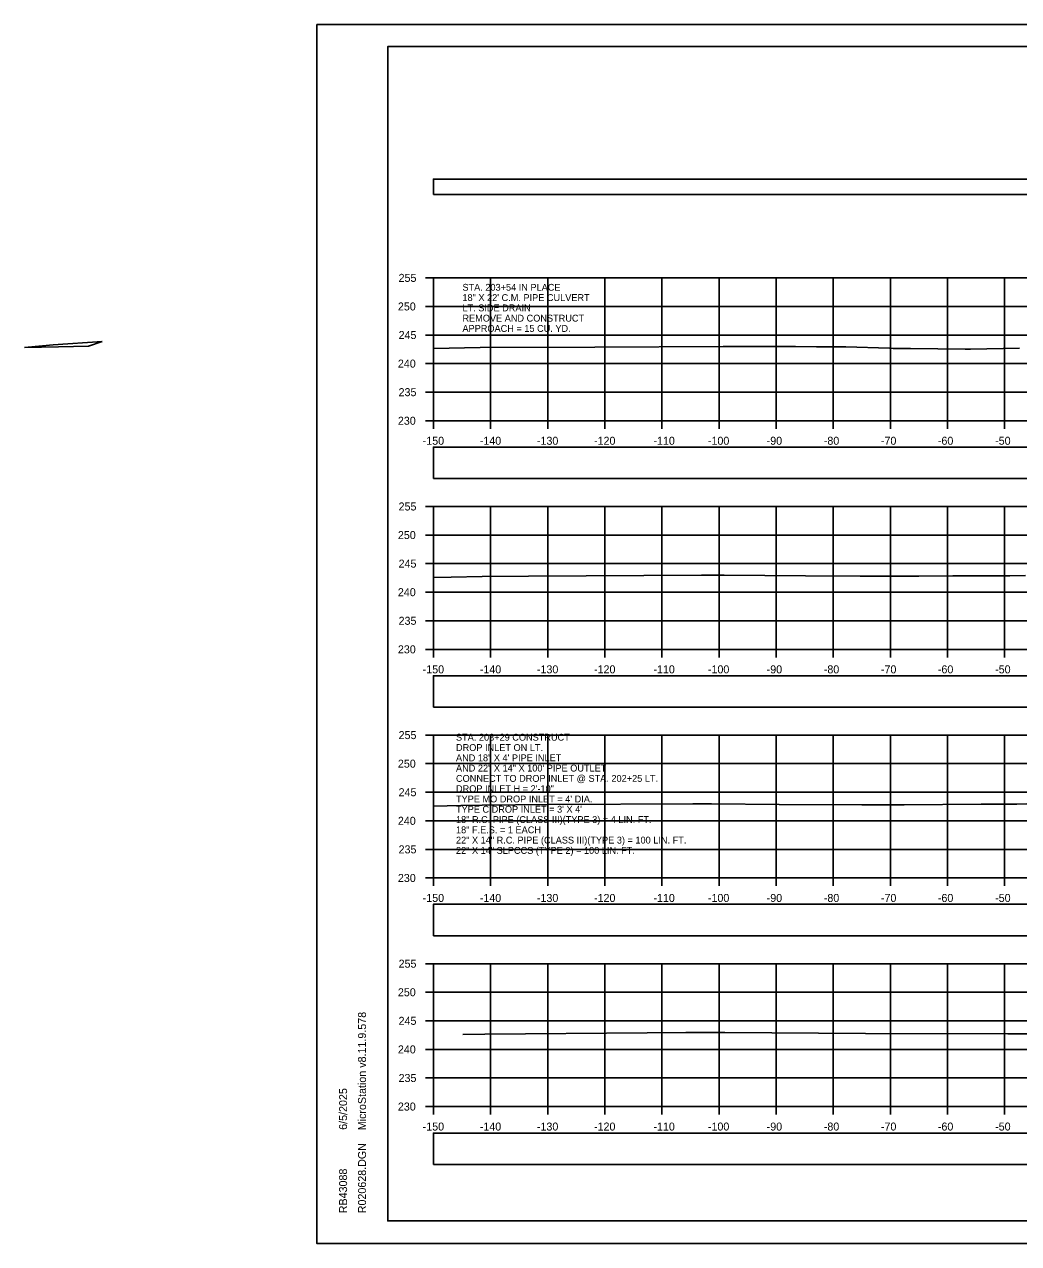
# Model space of a CAD drawing. Extents: x 1369627 to 1374022, y 380035 to 398173.
# Drawn here: x 1371876.9 to 1372051, y 380892.1 to 381105.5 of the extents above; entities that cross this region are included whole.
import ezdxf

# ---------------------------------------------------------------- set-up
doc = ezdxf.new("R2010")
doc.units = 0
for name, color, linetype in [('Default', 7, 'Continuous'), ('R_Axis', 7, 'Continuous'), ('R_Axis Annot', 7, 'Continuous'), ('R_Border', 7, 'Continuous'), ('R_Drive', 7, 'Continuous'), ('R_Exist Surface', 7, 'Continuous'), ('R_Grid', 7, 'Continuous'), ('R_No Plot', 7, 'Continuous'), ('R_Water', 7, 'Continuous'), ('R_Water Annot', 7, 'Continuous')]:
    doc.layers.add(name, color=color, linetype=linetype)

msp = doc.modelspace()

# ---------------------------------------------------------------- linework, layer by layer
at = {"layer": 'Default'}
for points in [[(1371948.53, 381075.7), (1372248.53, 381075.7), (1372248.53, 381078.41), (1371948.53, 381078.41)], [(1371948.53, 381025.99), (1372248.53, 381025.99), (1372248.53, 381031.51), (1371948.53, 381031.51)], [(1371948.53, 380985.97), (1372248.53, 380985.97), (1372248.53, 380991.49), (1371948.53, 380991.49)], [(1371948.53, 380945.99), (1372248.53, 380945.99), (1372248.53, 380951.51), (1371948.53, 380951.51)], [(1371948.53, 380905.95), (1372248.53, 380905.95), (1372248.53, 380911.47), (1371948.53, 380911.47)]]:
    msp.add_lwpolyline(points, close=True, dxfattribs=at)
at = {"layer": 'R_Axis'}
for p, q in [((1371947.13, 381061.11), (1371948.53, 381061.11)), ((1371948.53, 381036.11), (1371948.53, 381061.11)), ((1371947.13, 381056.11), (1371948.53, 381056.11)), ((1371947.13, 381051.11), (1371948.53, 381051.11)), ((1371947.13, 381046.11), (1371948.53, 381046.11)), ((1371947.13, 381041.11), (1371948.53, 381041.11)), ((1371947.13, 381036.11), (1371948.53, 381036.11)), ((1371948.53, 381036.11), (1372248.53, 381036.11)), ((1371948.53, 381034.71), (1371948.53, 381036.11)), ((1371958.53, 381034.71), (1371958.53, 381036.11)), ((1371968.53, 381034.71), (1371968.53, 381036.11)), ((1371978.53, 381034.71), (1371978.53, 381036.11)), ((1371988.53, 381034.71), (1371988.53, 381036.11)), ((1371998.53, 381034.71), (1371998.53, 381036.11)), ((1372008.53, 381034.71), (1372008.53, 381036.11)), ((1372018.53, 381034.71), (1372018.53, 381036.11)), ((1372028.53, 381034.71), (1372028.53, 381036.11)), ((1372038.53, 381034.71), (1372038.53, 381036.11)), ((1372048.53, 381034.71), (1372048.53, 381036.11)), ((1371947.13, 381021.11), (1371948.53, 381021.11)), ((1371948.53, 380996.11), (1371948.53, 381021.11)), ((1371947.13, 381016.11), (1371948.53, 381016.11)), ((1371947.13, 381011.11), (1371948.53, 381011.11)), ((1371947.13, 381006.11), (1371948.53, 381006.11)), ((1371947.13, 381001.11), (1371948.53, 381001.11)), ((1371947.13, 380996.11), (1371948.53, 380996.11)), ((1371948.53, 380996.11), (1372248.53, 380996.11)), ((1371948.53, 380994.71), (1371948.53, 380996.11)), ((1371958.53, 380994.71), (1371958.53, 380996.11)), ((1371968.53, 380994.71), (1371968.53, 380996.11)), ((1371978.53, 380994.71), (1371978.53, 380996.11)), ((1371988.53, 380994.71), (1371988.53, 380996.11)), ((1371998.53, 380994.71), (1371998.53, 380996.11)), ((1372008.53, 380994.71), (1372008.53, 380996.11)), ((1372018.53, 380994.71), (1372018.53, 380996.11)), ((1372028.53, 380994.71), (1372028.53, 380996.11)), ((1372038.53, 380994.71), (1372038.53, 380996.11)), ((1372048.53, 380994.71), (1372048.53, 380996.11)), ((1371947.13, 380981.11), (1371948.53, 380981.11)), ((1371948.53, 380956.11), (1371948.53, 380981.11)), ((1371947.13, 380976.11), (1371948.53, 380976.11)), ((1371947.13, 380971.11), (1371948.53, 380971.11)), ((1371947.13, 380966.11), (1371948.53, 380966.11)), ((1371947.13, 380961.11), (1371948.53, 380961.11)), ((1371947.13, 380956.11), (1371948.53, 380956.11)), ((1371948.53, 380956.11), (1372248.53, 380956.11)), ((1371948.53, 380954.71), (1371948.53, 380956.11)), ((1371958.53, 380954.71), (1371958.53, 380956.11)), ((1371968.53, 380954.71), (1371968.53, 380956.11)), ((1371978.53, 380954.71), (1371978.53, 380956.11)), ((1371988.53, 380954.71), (1371988.53, 380956.11)), ((1371998.53, 380954.71), (1371998.53, 380956.11)), ((1372008.53, 380954.71), (1372008.53, 380956.11)), ((1372018.53, 380954.71), (1372018.53, 380956.11)), ((1372028.53, 380954.71), (1372028.53, 380956.11)), ((1372038.53, 380954.71), (1372038.53, 380956.11)), ((1372048.53, 380954.71), (1372048.53, 380956.11)), ((1371947.13, 380941.11), (1371948.53, 380941.11)), ((1371948.53, 380916.11), (1371948.53, 380941.11)), ((1371947.13, 380936.11), (1371948.53, 380936.11)), ((1371947.13, 380931.11), (1371948.53, 380931.11)), ((1371947.13, 380926.11), (1371948.53, 380926.11)), ((1371947.13, 380921.11), (1371948.53, 380921.11)), ((1371947.13, 380916.11), (1371948.53, 380916.11)), ((1371948.53, 380916.11), (1372248.53, 380916.11)), ((1371948.53, 380914.71), (1371948.53, 380916.11)), ((1371958.53, 380914.71), (1371958.53, 380916.11)), ((1371968.53, 380914.71), (1371968.53, 380916.11)), ((1371978.53, 380914.71), (1371978.53, 380916.11)), ((1371988.53, 380914.71), (1371988.53, 380916.11)), ((1371998.53, 380914.71), (1371998.53, 380916.11)), ((1372008.53, 380914.71), (1372008.53, 380916.11)), ((1372018.53, 380914.71), (1372018.53, 380916.11)), ((1372028.53, 380914.71), (1372028.53, 380916.11)), ((1372038.53, 380914.71), (1372038.53, 380916.11)), ((1372048.53, 380914.71), (1372048.53, 380916.11))]:
    msp.add_line(p, q, dxfattribs=at)
at = {"layer": 'R_Border'}
for p, q in [((1371940.53, 381101.57), (1372256.71, 381101.57)), ((1371940.53, 380896.11), (1371940.53, 381101.57)), ((1371940.53, 380896.11), (1371940.53, 380896.11)), ((1372256.71, 380896.11), (1371940.53, 380896.11))]:
    msp.add_line(p, q, dxfattribs=at)
at = {"layer": 'R_Drive'}
for p, q in [((1371881.92, 381049.41), (1371876.9, 381048.91)), ((1371890.54, 381049.98), (1371881.92, 381049.41)), ((1371888.13, 381049.18), (1371890.54, 381049.98))]:
    msp.add_line(p, q, dxfattribs=at)
msp.add_lwpolyline([(1371876.9, 381048.91), (1371882.9, 381049.02), (1371888.13, 381049.18)], dxfattribs=at)
at = {"layer": 'R_Exist Surface'}
for points in [[(1371948.53, 381048.77), (1371956.72, 381048.9), (1371976.78, 381048.98), (1371999.26, 381049.08), (1372006.24, 381049.11), (1372011.94, 381049.11), (1372015.62, 381049.07), (1372020.75, 381049.03), (1372028.39, 381048.81), (1372029.03, 381048.78), (1372032.03, 381048.75), (1372041.64, 381048.65), (1372042.54, 381048.65), (1372051.13, 381048.79)], [(1371948.53, 381008.71), (1371951.65, 381008.76), (1371957.04, 381008.84), (1371965.16, 381008.92), (1371995.45, 381009.08), (1371999.42, 381009.08), (1372013.66, 381008.96), (1372023.21, 381008.92), (1372033.53, 381008.92), (1372039.49, 381008.97), (1372046.67, 381008.99), (1372049.46, 381009), (1372052.18, 381009.04)], [(1371948.53, 380968.7), (1371953.33, 380968.78), (1371957.08, 380968.84), (1371968.67, 380968.94), (1371993.91, 380969.08), (1371997.22, 380969.07), (1372009.08, 380968.98), (1372023.53, 380968.91), (1372030.94, 380968.91), (1372044.44, 380969.03), (1372048.94, 380969.04), (1372050.68, 380969.04), (1372052.39, 380969.07)], [(1371953.66, 380928.7), (1371957.54, 380928.76), (1371985.95, 380929), (1371992.73, 380929.06), (1371999.57, 380929.05), (1372024.19, 380928.92), (1372049.11, 380928.81), (1372053.73, 380928.86)]]:
    msp.add_lwpolyline(points, dxfattribs=at)
at = {"layer": 'R_Grid'}
for p, q in [((1371948.53, 381061.11), (1372248.53, 381061.11)), ((1371948.53, 381036.11), (1371948.53, 381061.11)), ((1371958.53, 381036.11), (1371958.53, 381061.11)), ((1371968.53, 381036.11), (1371968.53, 381061.11)), ((1371978.53, 381036.11), (1371978.53, 381061.11)), ((1371988.53, 381036.11), (1371988.53, 381061.11)), ((1371998.53, 381036.11), (1371998.53, 381061.11)), ((1372008.53, 381036.11), (1372008.53, 381061.11)), ((1372018.53, 381036.11), (1372018.53, 381061.11)), ((1372028.53, 381036.11), (1372028.53, 381061.11)), ((1372038.53, 381036.11), (1372038.53, 381061.11)), ((1372048.53, 381036.11), (1372048.53, 381061.11)), ((1371948.53, 381056.11), (1372248.53, 381056.11)), ((1371948.53, 381051.11), (1372248.53, 381051.11)), ((1371948.53, 381046.11), (1372248.53, 381046.11)), ((1371948.53, 381041.11), (1372248.53, 381041.11)), ((1371948.53, 381036.11), (1372248.53, 381036.11)), ((1371948.53, 381021.11), (1372248.53, 381021.11)), ((1371948.53, 380996.11), (1371948.53, 381021.11)), ((1371958.53, 380996.11), (1371958.53, 381021.11)), ((1371968.53, 380996.11), (1371968.53, 381021.11)), ((1371978.53, 380996.11), (1371978.53, 381021.11)), ((1371988.53, 380996.11), (1371988.53, 381021.11)), ((1371998.53, 380996.11), (1371998.53, 381021.11)), ((1372008.53, 380996.11), (1372008.53, 381021.11)), ((1372018.53, 380996.11), (1372018.53, 381021.11)), ((1372028.53, 380996.11), (1372028.53, 381021.11)), ((1372038.53, 380996.11), (1372038.53, 381021.11)), ((1372048.53, 380996.11), (1372048.53, 381021.11)), ((1371948.53, 381016.11), (1372248.53, 381016.11)), ((1371948.53, 381011.11), (1372248.53, 381011.11)), ((1371948.53, 381006.11), (1372248.53, 381006.11)), ((1371948.53, 381001.11), (1372248.53, 381001.11)), ((1371948.53, 380996.11), (1372248.53, 380996.11)), ((1371948.53, 380981.11), (1372248.53, 380981.11)), ((1371948.53, 380956.11), (1371948.53, 380981.11)), ((1371958.53, 380956.11), (1371958.53, 380981.11)), ((1371968.53, 380956.11), (1371968.53, 380981.11)), ((1371978.53, 380956.11), (1371978.53, 380981.11)), ((1371988.53, 380956.11), (1371988.53, 380981.11)), ((1371998.53, 380956.11), (1371998.53, 380981.11)), ((1372008.53, 380956.11), (1372008.53, 380981.11)), ((1372018.53, 380956.11), (1372018.53, 380981.11)), ((1372028.53, 380956.11), (1372028.53, 380981.11)), ((1372038.53, 380956.11), (1372038.53, 380981.11)), ((1372048.53, 380956.11), (1372048.53, 380981.11)), ((1371948.53, 380976.11), (1372248.53, 380976.11)), ((1371948.53, 380971.11), (1372248.53, 380971.11)), ((1371948.53, 380966.11), (1372248.53, 380966.11)), ((1371948.53, 380961.11), (1372248.53, 380961.11)), ((1371948.53, 380956.11), (1372248.53, 380956.11)), ((1371948.53, 380941.11), (1372248.53, 380941.11)), ((1371948.53, 380916.11), (1371948.53, 380941.11)), ((1371958.53, 380916.11), (1371958.53, 380941.11)), ((1371968.53, 380916.11), (1371968.53, 380941.11)), ((1371978.53, 380916.11), (1371978.53, 380941.11)), ((1371988.53, 380916.11), (1371988.53, 380941.11)), ((1371998.53, 380916.11), (1371998.53, 380941.11)), ((1372008.53, 380916.11), (1372008.53, 380941.11)), ((1372018.53, 380916.11), (1372018.53, 380941.11)), ((1372028.53, 380916.11), (1372028.53, 380941.11)), ((1372038.53, 380916.11), (1372038.53, 380941.11)), ((1372048.53, 380916.11), (1372048.53, 380941.11)), ((1371948.53, 380936.11), (1372248.53, 380936.11)), ((1371948.53, 380931.11), (1372248.53, 380931.11)), ((1371948.53, 380926.11), (1372248.53, 380926.11)), ((1371948.53, 380921.11), (1372248.53, 380921.11)), ((1371948.53, 380916.11), (1372248.53, 380916.11))]:
    msp.add_line(p, q, dxfattribs=at)
at = {"layer": 'R_No Plot'}
for p, q in [((1371928.13, 381105.47), (1372261.46, 381105.47)), ((1371928.13, 380892.13), (1372261.46, 380892.13))]:
    msp.add_line(p, q, dxfattribs=at)
for points in [[(1371928.12, 381105.47), (1372261.46, 381105.47), (1372261.46, 380892.13), (1371928.12, 380892.13)], [(1372174.45, 381101.57), (1372194.07, 381101.57), (1372194.07, 381091.69), (1372210.18, 381091.69), (1372233.38, 381091.69), (1372233.38, 381059.02), (1372256.59, 381059.02), (1372256.71, 380896.11), (1371940.53, 380896.11), (1371940.53, 381101.57)]]:
    msp.add_lwpolyline(points, close=True, dxfattribs=at)

# ---------------------------------------------------------------- texts
at = {"layer": 'R_Axis Annot'}
for s, p in [('255', (1371942.42, 381060.41)), ('250', (1371942.3, 381055.41)), ('245', (1371942.42, 381050.41)), ('240', (1371942.3, 381045.41)), ('235', (1371942.42, 381040.41)), ('230', (1371942.3, 381035.41)), ('-150', (1371946.64, 381031.91)), ('-140', (1371956.64, 381031.91)), ('-130', (1371966.64, 381031.91)), ('-120', (1371976.64, 381031.91)), ('-110', (1371987.04, 381031.91)), ('-100', (1371996.58, 381031.91)), ('-90', (1372006.87, 381031.91)), ('-80', (1372016.87, 381031.91)), ('-70', (1372026.87, 381031.91)), ('-60', (1372036.84, 381031.91)), ('-50', (1372046.87, 381031.91)), ('255', (1371942.42, 381020.41)), ('250', (1371942.3, 381015.41)), ('245', (1371942.42, 381010.41)), ('240', (1371942.3, 381005.41)), ('235', (1371942.42, 381000.41)), ('230', (1371942.3, 380995.41)), ('-150', (1371946.64, 380991.91)), ('-140', (1371956.64, 380991.91)), ('-130', (1371966.64, 380991.91)), ('-120', (1371976.64, 380991.91)), ('-110', (1371987.04, 380991.91)), ('-100', (1371996.58, 380991.91)), ('-90', (1372006.87, 380991.91)), ('-80', (1372016.87, 380991.91)), ('-70', (1372026.87, 380991.91)), ('-60', (1372036.84, 380991.91)), ('-50', (1372046.87, 380991.91)), ('255', (1371942.42, 380980.41)), ('250', (1371942.3, 380975.41)), ('245', (1371942.42, 380970.41)), ('240', (1371942.3, 380965.41)), ('235', (1371942.42, 380960.41)), ('230', (1371942.3, 380955.41)), ('-150', (1371946.64, 380951.91)), ('-140', (1371956.64, 380951.91)), ('-130', (1371966.64, 380951.91)), ('-120', (1371976.64, 380951.91)), ('-110', (1371987.04, 380951.91)), ('-100', (1371996.58, 380951.91)), ('-90', (1372006.87, 380951.91)), ('-80', (1372016.87, 380951.91)), ('-70', (1372026.87, 380951.91)), ('-60', (1372036.84, 380951.91)), ('-50', (1372046.87, 380951.91)), ('255', (1371942.42, 380940.41)), ('250', (1371942.3, 380935.41)), ('245', (1371942.42, 380930.41)), ('240', (1371942.3, 380925.41)), ('235', (1371942.42, 380920.41)), ('230', (1371942.3, 380915.41)), ('-150', (1371946.64, 380911.91)), ('-140', (1371956.64, 380911.91)), ('-130', (1371966.64, 380911.91)), ('-120', (1371976.64, 380911.91)), ('-110', (1371987.04, 380911.91)), ('-100', (1371996.58, 380911.91)), ('-90', (1372006.87, 380911.91)), ('-80', (1372016.87, 380911.91)), ('-70', (1372026.87, 380911.91)), ('-60', (1372036.84, 380911.91)), ('-50', (1372046.87, 380911.91))]:
    msp.add_text(s, height=1.4, dxfattribs=at).set_placement(p)
at = {"layer": 'R_Border'}
for s, p in [('MicroStation v8.11.9.578', (1371936.72, 380911.97)), ('6/5/2025', (1371933.4, 380912.04)), ('R020628.DGN', (1371936.72, 380897.44)), ('RB43088', (1371933.4, 380897.44))]:
    msp.add_text(s, height=1.4, rotation=90, dxfattribs=at).set_placement(p)
at = {"layer": 'R_Water'}
for s, p in [('STA. 203+54 IN PLACE', (1371953.6, 381058.86)), ('18" X 22\' C.M. PIPE CULVERT', (1371953.6, 381057.06)), ('LT. SIDE DRAIN', (1371953.6, 381055.26)), ('REMOVE AND CONSTRUCT', (1371953.6, 381053.46)), ('APPROACH = 15 CU. YD.', (1371953.6, 381051.66))]:
    msp.add_text(s, height=1.2, dxfattribs=at).set_placement(p)
at = {"layer": 'R_Water Annot'}
for s, p in [('STA. 203+29 CONSTRUCT', (1371952.47, 380980.13)), ('DROP INLET ON LT.', (1371952.47, 380978.33)), ('AND 18" X 4\' PIPE INLET', (1371952.47, 380976.53)), ('AND 22" X 14" X 100\' PIPE OUTLET', (1371952.47, 380974.73)), ('CONNECT TO DROP INLET @ STA. 202+25 LT.', (1371952.47, 380972.93)), ('DROP INLET H = 2\'-10"', (1371952.47, 380971.13)), ("TYPE MO DROP INLET = 4' DIA.", (1371952.47, 380969.33)), ("TYPE C DROP INLET = 3' X 4'", (1371952.47, 380967.53)), ('18" R.C. PIPE (CLASS III)(TYPE 3) = 4 LIN. FT.', (1371952.47, 380965.73)), ('22" X 14" R.C. PIPE (CLASS III)(TYPE 3) = 100 LIN. FT.', (1371952.47, 380962.13)), ('18" F.E.S. = 1 EACH', (1371952.47, 380963.93)), ('22" X 14" SLPCCS (TYPE 2) = 100 LIN. FT.', (1371952.47, 380960.33))]:
    msp.add_text(s, height=1.2, dxfattribs=at).set_placement(p)

doc.saveas('drawing.dxf')
